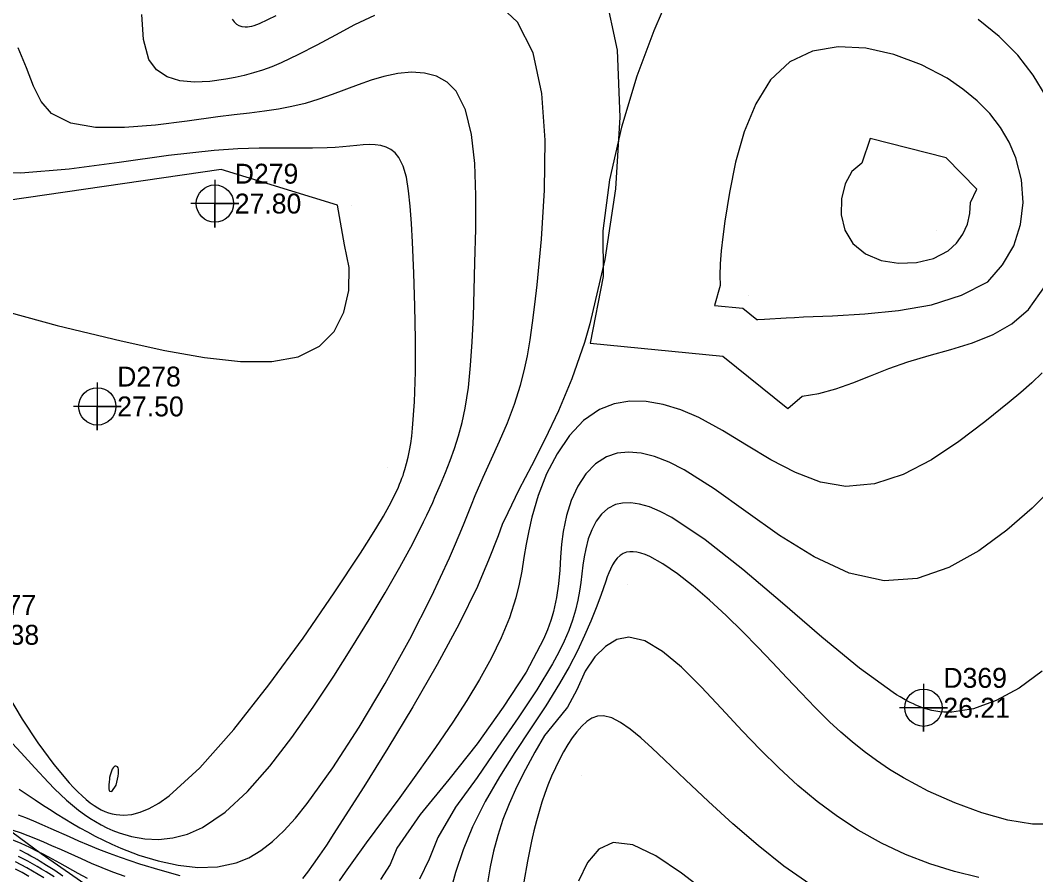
# Model space of a CAD drawing. Extents: x 2356077 to 2359823, y 225951 to 227822.
# Drawn here: x 2356540.3 to 2356667.9, y 227387.7 to 227495 of the extents above; entities that cross this region are included whole.
import ezdxf

# ---------------------------------------------------------------- set-up
doc = ezdxf.new("R2010")
doc.units = 0
for name, color, linetype in [('DTM Contours Major', 7, 'Continuous'), ('DTM Contours Minor', 7, 'Continuous'), ('Exist DTM Regular Point CELL', 7, 'Continuous'), ('Exist DTM Regular Point Cogo Elevation', 7, 'Continuous'), ('Exist DTM Regular Point Cogo Number', 7, 'Continuous'), ('PH Exist DTM Breakline', 7, 'Continuous'), ('PH Exist DTM Point', 7, 'Continuous')]:
    doc.layers.add(name, color=color, linetype=linetype)

msp = doc.modelspace()

# ---------------------------------------------------------------- linework, layer by layer
at = {"layer": 'DTM Contours Major'}
for points in [[(2356540.18, 227398.4), (2356542.2, 227397.05), (2356543.1, 227396.43), (2356544, 227395.88), (2356544.94, 227395.29), (2356545.9, 227394.7), (2356546.88, 227394.1), (2356547.8, 227393.57), (2356548.75, 227393.04), (2356549.73, 227392.51), (2356550.75, 227392), (2356551.82, 227391.49), (2356552.94, 227391), (2356555.22, 227390.13), (2356557.64, 227389.39), (2356560.14, 227388.86), (2356562.64, 227388.58), (2356565.1, 227388.66), (2356567.43, 227389.15), (2356569.01, 227389.79), (2356570.52, 227390.69), (2356571.99, 227391.82), (2356573.43, 227393.19), (2356574.88, 227394.78), (2356576.36, 227396.61), (2356579.58, 227401.07), (2356582.9, 227406.19), (2356586.17, 227411.68), (2356589.24, 227417.25), (2356591.98, 227422.61), (2356594.25, 227427.46), (2356594.88, 227428.92), (2356595.45, 227430.3), (2356595.99, 227431.62), (2356596.99, 227434.11), (2356597.48, 227435.3), (2356598.49, 227437.61), (2356599.52, 227439.88), (2356600.54, 227442.13), (2356601.51, 227444.41), (2356602.4, 227446.75), (2356603.16, 227449.16), (2356603.63, 227450.96), (2356604.03, 227452.85), (2356604.38, 227454.85), (2356604.69, 227456.98), (2356604.97, 227459.27), (2356605.25, 227461.75), (2356605.8, 227467.47), (2356606.19, 227473.66), (2356606.26, 227479.91), (2356605.84, 227485.8), (2356604.74, 227490.89), (2356602.79, 227494.76), (2356600.88, 227496.54)], [(2356584.82, 227495.59), (2356582.31, 227494.4), (2356579.9, 227493.13), (2356577.56, 227491.87), (2356575.29, 227490.68), (2356573.11, 227489.64), (2356571.92, 227489.15), (2356570.75, 227488.73), (2356569.6, 227488.37), (2356568.45, 227488.06), (2356567.31, 227487.8), (2356566.16, 227487.58), (2356564.15, 227487.3), (2356562.19, 227487.21), (2356560.36, 227487.38), (2356558.75, 227487.86), (2356557.43, 227488.74), (2356556.46, 227490.07), (2356555.8, 227492.56), (2356555.59, 227495.72)], [(2356631.1, 227458.82), (2356632.86, 227457.4), (2356633, 227457.39), (2356633.8, 227457.43), (2356636.53, 227457.61), (2356637.58, 227457.67), (2356638.7, 227457.73), (2356642.35, 227457.88), (2356646.42, 227458.1), (2356650.66, 227458.51), (2356654.8, 227459.26), (2356658.58, 227460.47), (2356661.88, 227462.12), (2356663.73, 227464.27), (2356665.15, 227466.66), (2356666, 227469.31), (2356666.31, 227472.11), (2356666.1, 227474.94), (2356665.41, 227477.7), (2356664.56, 227479.67), (2356663.46, 227481.53), (2356662.11, 227483.26), (2356660.54, 227484.87), (2356658.75, 227486.34), (2356656.76, 227487.69), (2356653.54, 227489.38), (2356650.08, 227490.67), (2356646.53, 227491.46), (2356643.06, 227491.64), (2356639.83, 227491.12), (2356636.99, 227489.78), (2356634.59, 227487.5), (2356632.71, 227484.48), (2356631.27, 227480.96), (2356630.19, 227477.17), (2356629.41, 227473.36), (2356628.85, 227469.76), (2356628.59, 227467.8), (2356628.39, 227466.01), (2356628.25, 227464.38), (2356628.2, 227462.93), (2356628.23, 227461.65), (2356627.52, 227459.17), (2356631.1, 227458.82)], [(2356670.19, 227394), (2356667.48, 227394.03), (2356664.41, 227394.53), (2356661.11, 227395.44), (2356657.72, 227396.68), (2356654.4, 227398.16), (2356651.27, 227399.82), (2356649.52, 227400.89), (2356647.87, 227402), (2356646.32, 227403.15), (2356644.83, 227404.34), (2356643.4, 227405.59), (2356642, 227406.88), (2356640.2, 227408.65), (2356638.42, 227410.5), (2356636.63, 227412.39), (2356634.82, 227414.32), (2356632.98, 227416.26), (2356631.1, 227418.19), (2356629.02, 227420.22), (2356626.92, 227422.15), (2356624.86, 227423.91), (2356622.88, 227425.46), (2356621.05, 227426.71), (2356619.41, 227427.62), (2356618.83, 227427.87), (2356618.29, 227428.05), (2356617.79, 227428.17), (2356617.32, 227428.23), (2356616.89, 227428.23), (2356616.5, 227428.17), (2356616.06, 227428.01), (2356615.67, 227427.76), (2356615.32, 227427.44), (2356615.01, 227427.04), (2356614.72, 227426.57), (2356614.45, 227426.05), (2356614.26, 227425.58), (2356614.06, 227425.08), (2356613.87, 227424.55), (2356613.25, 227422.74), (2356612.68, 227421.2), (2356612.01, 227419.52), (2356611.22, 227417.7), (2356610.31, 227415.78), (2356609.27, 227413.77), (2356608.08, 227411.68), (2356606.33, 227408.87), (2356604.42, 227405.98), (2356602.46, 227403), (2356600.52, 227399.95), (2356598.72, 227396.85), (2356597.13, 227393.69), (2356595.95, 227390.79), (2356595, 227387.93), (2356594.26, 227385.19)], [(2356544.57, 227387.4), (2356543.56, 227388.02), (2356542.99, 227388.37), (2356542.42, 227388.71), (2356541.84, 227389.04), (2356541.27, 227389.36), (2356540.69, 227389.67), (2356540.11, 227389.97)]]:
    msp.add_lwpolyline(points, dxfattribs=at)
at = {"layer": 'DTM Contours Minor'}
for points in [[(2356613.77, 227498.45), (2356615.29, 227491.22), (2356615.66, 227482.79), (2356615.09, 227473.82), (2356613.76, 227464.95), (2356611.88, 227456.85), (2356611.55, 227455.67), (2356611.2, 227454.52), (2356609.61, 227449.95), (2356607.92, 227445.91), (2356606.21, 227442.31), (2356604.54, 227439.04), (2356602.97, 227436.01), (2356601.58, 227433.12), (2356600.88, 227431.67), (2356600.36, 227430.22), (2356599.16, 227427.19), (2356598.49, 227425.58), (2356597.74, 227423.87), (2356595.46, 227419.19), (2356592.69, 227414.07), (2356589.64, 227408.77), (2356586.5, 227403.56), (2356583.48, 227398.7), (2356580.77, 227394.46), (2356579.72, 227392.84), (2356578.77, 227391.39), (2356577.9, 227390.11), (2356577.12, 227388.98), (2356576.42, 227388), (2356575.78, 227387.17)], [(2356620.95, 227496.08), (2356619.9, 227493.67), (2356617.78, 227487.95), (2356615.84, 227481.56), (2356614.33, 227474.93), (2356613.49, 227468.52), (2356613.55, 227462.79), (2356611.93, 227454.41), (2356628.58, 227452.78)], [(2356566.94, 227495.13), (2356567.18, 227494.78), (2356567.46, 227494.5), (2356567.79, 227494.31), (2356568.16, 227494.19), (2356568.59, 227494.14), (2356568.85, 227494.15), (2356569.12, 227494.19), (2356569.41, 227494.25), (2356569.72, 227494.33), (2356570.04, 227494.43), (2356570.38, 227494.56), (2356572.47, 227495.6)], [(2356669.19, 227485.39), (2356667.59, 227488.1), (2356665.64, 227490.61), (2356663.32, 227492.93), (2356660.67, 227495.08)], [(2356538.74, 227404.78), (2356540.43, 227402.97), (2356542.15, 227401.07), (2356543.84, 227399.24), (2356544.61, 227398.45), (2356545.37, 227397.72), (2356546.12, 227397.03), (2356546.87, 227396.39), (2356547.62, 227395.79), (2356548.37, 227395.23), (2356549.06, 227394.76), (2356549.75, 227394.33), (2356550.46, 227393.92), (2356551.19, 227393.55), (2356551.94, 227393.22), (2356552.72, 227392.92), (2356554.29, 227392.46), (2356555.95, 227392.17), (2356557.69, 227392.09), (2356559.5, 227392.28), (2356561.34, 227392.76), (2356563.22, 227393.59), (2356566.05, 227395.51), (2356568.88, 227398.13), (2356571.68, 227401.31), (2356574.43, 227404.88), (2356577.11, 227408.7), (2356579.69, 227412.6), (2356581.99, 227416.21), (2356584.16, 227419.72), (2356586.18, 227423.09), (2356588, 227426.28), (2356589.62, 227429.25), (2356590.99, 227431.97), (2356591.39, 227432.81), (2356591.77, 227433.62), (2356592.13, 227434.41), (2356592.46, 227435.18), (2356593.11, 227436.69), (2356593.73, 227438.17), (2356594.32, 227439.67), (2356594.87, 227441.2), (2356595.38, 227442.79), (2356595.83, 227444.47), (2356596.22, 227446.27), (2356596.61, 227448.84), (2356596.9, 227451.62), (2356597.1, 227454.6), (2356597.24, 227457.76), (2356597.34, 227461.08), (2356597.43, 227464.54), (2356597.53, 227468.76), (2356597.55, 227472.97), (2356597.41, 227476.99), (2356597.01, 227480.63), (2356596.26, 227483.72), (2356595.07, 227486.08), (2356593.94, 227487.22), (2356592.61, 227487.96), (2356591.1, 227488.35), (2356589.47, 227488.45), (2356587.76, 227488.29), (2356586.01, 227487.93), (2356584.4, 227487.45), (2356582.78, 227486.89), (2356579.5, 227485.65), (2356577.82, 227485.06), (2356576.1, 227484.54), (2356574.45, 227484.14), (2356572.75, 227483.83), (2356570.98, 227483.56), (2356569.13, 227483.33), (2356567.19, 227483.1), (2356565.14, 227482.84), (2356561.3, 227482.32), (2356557.31, 227481.81), (2356553.4, 227481.5), (2356549.77, 227481.53), (2356546.65, 227482.07), (2356544.25, 227483.28), (2356542.95, 227484.78), (2356541.99, 227486.71), (2356541.11, 227488.99), (2356540.07, 227491.53)], [(2356538.69, 227410.28), (2356540.56, 227407.21), (2356542.54, 227404.23), (2356544.54, 227401.51), (2356546.47, 227399.2), (2356547.01, 227398.6), (2356547.54, 227398.06), (2356548.07, 227397.56), (2356548.58, 227397.11), (2356549.08, 227396.71), (2356549.58, 227396.35), (2356550.04, 227396.07), (2356550.49, 227395.82), (2356550.94, 227395.61), (2356551.4, 227395.44), (2356551.87, 227395.3), (2356552.35, 227395.21), (2356553.3, 227395.14), (2356554.31, 227395.24), (2356555.37, 227395.51), (2356556.51, 227395.98), (2356557.73, 227396.66), (2356559.02, 227397.56), (2356562.89, 227401.11), (2356567.16, 227405.92), (2356571.55, 227411.51), (2356575.84, 227417.39), (2356579.75, 227423.07), (2356583.05, 227428.07), (2356584.14, 227429.76), (2356585.1, 227431.3), (2356585.93, 227432.7), (2356586.66, 227433.99), (2356587.29, 227435.19), (2356587.82, 227436.34), (2356587.98, 227436.71), (2356588.12, 227437.08), (2356588.26, 227437.45), (2356588.4, 227437.82), (2356588.52, 227438.19), (2356588.64, 227438.57), (2356588.85, 227439.33), (2356589.05, 227440.12), (2356589.22, 227440.95), (2356589.37, 227441.82), (2356589.5, 227442.74), (2356589.61, 227443.73), (2356589.84, 227447.06), (2356589.95, 227450.84), (2356589.95, 227454.91), (2356589.88, 227459.09), (2356589.75, 227463.21), (2356589.58, 227467.1), (2356589.46, 227469.47), (2356589.31, 227471.64), (2356589.11, 227473.57), (2356588.82, 227475.26), (2356588.42, 227476.66), (2356587.89, 227477.75), (2356587.43, 227478.32), (2356586.89, 227478.75), (2356586.29, 227479.05), (2356585.63, 227479.24), (2356584.91, 227479.34), (2356584.14, 227479.37), (2356583.39, 227479.34), (2356582.59, 227479.27), (2356580.85, 227479.1), (2356579.89, 227479.01), (2356578.87, 227478.95), (2356577.05, 227478.9), (2356575.02, 227478.91), (2356572.78, 227478.93), (2356570.32, 227478.92), (2356567.63, 227478.84), (2356564.69, 227478.64), (2356558.95, 227477.99), (2356552.76, 227477.12), (2356546.46, 227476.3), (2356540.4, 227475.79), (2356534.94, 227475.84)], [(2356656.63, 227477.7), (2356647.1, 227480.13), (2356646.03, 227477.03), (2356644.8, 227475.98), (2356643.94, 227474.42), (2356643.48, 227472.55), (2356643.46, 227470.55), (2356643.93, 227468.61), (2356644.93, 227466.93), (2356646.49, 227465.65), (2356648.46, 227464.82), (2356650.67, 227464.46), (2356652.93, 227464.54), (2356655.06, 227465.06), (2356656.89, 227466.02), (2356657.95, 227466.98), (2356658.75, 227468.12), (2356659.31, 227469.39), (2356659.63, 227470.73), (2356659.71, 227472.09), (2356660.49, 227473.78), (2356656.63, 227477.7)], [(2356565.55, 227476.24), (2356521.41, 227469.83), (2356517.46, 227468.36), (2356518.95, 227466.11), (2356523.14, 227463.71), (2356529.33, 227461.27), (2356536.84, 227458.88), (2356544.96, 227456.65), (2356553.01, 227454.7), (2356558.48, 227453.51), (2356563.48, 227452.62), (2356567.97, 227452.13), (2356571.91, 227452.13), (2356575.23, 227452.73), (2356577.89, 227454.03), (2356579.74, 227455.91), (2356580.97, 227458.31), (2356581.6, 227461.04), (2356581.62, 227463.93), (2356581.04, 227466.79), (2356580.19, 227471.74), (2356565.55, 227476.24)], [(2356628.58, 227452.78), (2356636.77, 227446.2), (2356638.56, 227447.76), (2356640.65, 227448.09), (2356642.77, 227448.69), (2356644.92, 227449.46), (2356647.14, 227450.34), (2356649.44, 227451.24), (2356651.83, 227452.09), (2356654.51, 227452.88), (2356657.24, 227453.64), (2356659.94, 227454.48), (2356662.53, 227455.52), (2356664.91, 227456.87), (2356667, 227458.66), (2356669.14, 227461.67)], [(2356668.69, 227450.69), (2356667.39, 227449.44), (2356666.01, 227448.23), (2356664.54, 227447), (2356661.51, 227444.53), (2356658.25, 227442.06), (2356654.81, 227439.79), (2356651.26, 227437.95), (2356647.65, 227436.76), (2356644.05, 227436.42), (2356640.85, 227436.97), (2356637.71, 227438.17), (2356634.61, 227439.79), (2356631.56, 227441.63), (2356628.55, 227443.47), (2356625.58, 227445.08), (2356623.31, 227446.05), (2356621.09, 227446.73), (2356618.94, 227447.1), (2356616.88, 227447.14), (2356614.92, 227446.81), (2356613.1, 227446.1), (2356611.08, 227444.7), (2356609.3, 227442.81), (2356607.75, 227440.53), (2356606.44, 227438), (2356605.38, 227435.31), (2356604.58, 227432.59), (2356604.2, 227430.87), (2356603.89, 227429.17), (2356603.6, 227427.49), (2356603.32, 227425.81), (2356602.99, 227424.14), (2356602.58, 227422.46), (2356601.77, 227419.95), (2356600.73, 227417.41), (2356599.47, 227414.82), (2356598.02, 227412.2), (2356596.4, 227409.53), (2356594.64, 227406.81), (2356592.48, 227403.64), (2356590.24, 227400.48), (2356587.99, 227397.38), (2356583.78, 227391.66), (2356581.97, 227389.17), (2356581.14, 227387.99), (2356580.36, 227386.91)], [(2356670.18, 227436.41), (2356667.43, 227433.7), (2356664.26, 227430.92), (2356660.75, 227428.33), (2356656.97, 227426.23), (2356652.98, 227424.88), (2356648.86, 227424.57), (2356644.45, 227425.55), (2356640.04, 227427.58), (2356635.7, 227430.29), (2356631.49, 227433.27), (2356627.48, 227436.15), (2356623.74, 227438.53), (2356621.82, 227439.5), (2356620.01, 227440.19), (2356618.32, 227440.61), (2356616.74, 227440.75), (2356615.3, 227440.6), (2356613.98, 227440.17), (2356612.57, 227439.26), (2356611.36, 227438), (2356610.35, 227436.45), (2356609.54, 227434.68), (2356608.93, 227432.77), (2356608.52, 227430.78), (2356608.33, 227429.17), (2356608.2, 227427.54), (2356608.09, 227425.9), (2356607.94, 227424.22), (2356607.7, 227422.49), (2356607.31, 227420.71), (2356607.16, 227420.15), (2356606.98, 227419.59), (2356606.78, 227419.01), (2356606.56, 227418.43), (2356606.32, 227417.83), (2356606.06, 227417.23), (2356603.87, 227413.12), (2356601, 227408.69), (2356597.72, 227404.12), (2356594.14, 227399.63), (2356590.57, 227395.23), (2356587.63, 227391), (2356586.78, 227388.95), (2356585.59, 227387.05)], [(2356668.69, 227413.21), (2356665.83, 227411.11), (2356662.93, 227409.53), (2356660.08, 227408.5), (2356657.37, 227408.08), (2356656.85, 227408.08), (2356656.35, 227408.09), (2356655.85, 227408.14), (2356655.35, 227408.21), (2356654.86, 227408.3), (2356654.37, 227408.42), (2356654.07, 227408.51), (2356653.76, 227408.61), (2356653.46, 227408.72), (2356653.16, 227408.84), (2356652.85, 227408.97), (2356652.54, 227409.11), (2356652.13, 227409.3), (2356651.71, 227409.52), (2356651.29, 227409.75), (2356650.86, 227410), (2356650.42, 227410.27), (2356649.97, 227410.56), (2356645.75, 227413.62), (2356641.03, 227417.5), (2356636.06, 227421.77), (2356631.09, 227425.99), (2356626.37, 227429.72), (2356622.16, 227432.53), (2356620.7, 227433.29), (2356619.36, 227433.85), (2356618.13, 227434.21), (2356617.01, 227434.38), (2356615.99, 227434.35), (2356615.09, 227434.15), (2356614.14, 227433.66), (2356613.33, 227432.95), (2356612.66, 227432.05), (2356612.11, 227431), (2356611.68, 227429.84), (2356611.36, 227428.6), (2356611.16, 227427.57), (2356611.01, 227426.53), (2356610.74, 227424.37), (2356610.57, 227423.26), (2356610.37, 227422.13), (2356610.07, 227420.91), (2356609.69, 227419.65), (2356609.22, 227418.35), (2356608.66, 227417.01), (2356607.98, 227415.61), (2356607.19, 227414.14), (2356605.2, 227410.88), (2356602.86, 227407.36), (2356600.31, 227403.67), (2356597.72, 227399.88), (2356594.99, 227396.13), (2356592.77, 227392.35), (2356591.68, 227389.63), (2356590.46, 227387.09)], [(2356660.75, 227387.31), (2356657.69, 227388.06), (2356654.6, 227389.03), (2356651.53, 227390.21), (2356648.51, 227391.62), (2356645.58, 227393.25), (2356642.97, 227394.96), (2356640.45, 227396.85), (2356638.01, 227398.89), (2356635.64, 227401.07), (2356633.32, 227403.36), (2356631.02, 227405.75), (2356628.41, 227408.56), (2356625.86, 227411.28), (2356623.38, 227413.72), (2356621.02, 227415.7), (2356618.8, 227417.03), (2356616.76, 227417.52), (2356615.25, 227417.22), (2356613.84, 227416.34), (2356612.51, 227415.01), (2356611.29, 227413.22), (2356610.26, 227410.88), (2356609.07, 227408.72), (2356607.63, 227406.95), (2356606.19, 227405.16), (2356604.96, 227403.04), (2356603.79, 227400.9), (2356602.7, 227398.74), (2356601.73, 227396.57), (2356600.96, 227394.58), (2356600.31, 227392.6), (2356599.78, 227390.62), (2356599.34, 227388.64), (2356599, 227386.66)], [(2356639.5, 227386.48), (2356636.25, 227388.75), (2356633.01, 227391.32), (2356629.83, 227394.07), (2356626.78, 227396.86), (2356623.9, 227399.58), (2356621.27, 227402.1), (2356619.71, 227403.57), (2356618.27, 227404.86), (2356616.95, 227405.94), (2356615.73, 227406.78), (2356614.62, 227407.35), (2356613.6, 227407.6), (2356612.84, 227407.56), (2356612.14, 227407.31), (2356611.48, 227406.89), (2356610.86, 227406.32), (2356610.26, 227405.63), (2356609.67, 227404.84), (2356609.12, 227404), (2356608.58, 227403.1), (2356608.06, 227402.13), (2356607.55, 227401.11), (2356607.07, 227400.04), (2356606.61, 227398.92), (2356606.22, 227397.86), (2356605.85, 227396.76), (2356605.5, 227395.61), (2356605.17, 227394.42), (2356604.85, 227393.17), (2356604.55, 227391.87), (2356604.03, 227389.38), (2356603.58, 227386.77)], [(2356551.57, 227398.17), (2356551.83, 227398.11), (2356552.35, 227398.9), (2356552.44, 227399.3), (2356552.53, 227399.68), (2356552.6, 227400.04), (2356552.65, 227400.37), (2356552.66, 227400.66), (2356552.65, 227400.91), (2356552.6, 227401.07), (2356552.53, 227401.2), (2356552.44, 227401.27), (2356552.34, 227401.3), (2356552.22, 227401.28), (2356552.11, 227401.22), (2356551.99, 227401.09), (2356551.88, 227400.91), (2356551.77, 227400.69), (2356551.68, 227400.44), (2356551.6, 227400.16), (2356551.54, 227399.86), (2356551.51, 227399.68), (2356551.47, 227399.33), (2356551.44, 227398.96), (2356551.43, 227398.51), (2356551.5, 227398.21), (2356551.57, 227398.17)], [(2356560.4, 227387.52), (2356557.87, 227388.23), (2356555.35, 227389), (2356552.92, 227389.81), (2356551.52, 227390.32), (2356550.18, 227390.85), (2356548.9, 227391.37), (2356547.68, 227391.9), (2356546.51, 227392.41), (2356544.2, 227393.43), (2356543.07, 227393.93), (2356542.01, 227394.38), (2356541.02, 227394.79), (2356540.11, 227395.15)], [(2356553.49, 227387.44), (2356551.94, 227388), (2356550.59, 227388.53), (2356549.27, 227389.09), (2356547.99, 227389.65), (2356545.5, 227390.77), (2356544.3, 227391.31), (2356543.28, 227391.75), (2356542.27, 227392.16), (2356541.29, 227392.55), (2356540.34, 227392.91), (2356539.41, 227393.24)], [(2356548.74, 227387.18), (2356547.57, 227387.82), (2356545.28, 227389.1), (2356543.89, 227389.87), (2356543.11, 227390.28), (2356542.58, 227390.56), (2356541.52, 227391.07), (2356540.43, 227391.57), (2356539.31, 227392.05)], [(2356626.82, 227385.24), (2356623.39, 227387.85), (2356620.18, 227390.02), (2356617.29, 227391.41), (2356614.8, 227391.7), (2356613.01, 227390.87), (2356611.57, 227389.18), (2356610.44, 227386.87)], [(2356545.65, 227387.5), (2356544.64, 227388.18), (2356543.61, 227388.84), (2356542.83, 227389.32), (2356542.44, 227389.56), (2356542.04, 227389.79), (2356541.64, 227390.01), (2356541.24, 227390.23), (2356540.27, 227390.73)], [(2356543.28, 227387.27), (2356542.56, 227387.7), (2356541.84, 227388.12), (2356541.13, 227388.52), (2356540.42, 227388.91), (2356539.71, 227389.28)], [(2356541.39, 227387.45), (2356540.54, 227387.93), (2356539.71, 227388.38)]]:
    msp.add_lwpolyline(points, dxfattribs=at)
at = {"layer": 'Exist DTM Regular Point CELL'}
for points in [[(2356564.76, 227474.96), (2356564.76, 227468.96), (2356564.76, 227471.96), (2356567.76, 227471.96), (2356561.76, 227471.96)], [(2356549.99, 227449.48), (2356549.99, 227443.48), (2356549.99, 227446.48), (2356552.99, 227446.48), (2356546.99, 227446.48)], [(2356653.79, 227411.64), (2356653.79, 227405.64), (2356653.79, 227408.64), (2356656.79, 227408.64), (2356650.79, 227408.64)]]:
    msp.add_lwpolyline(points, dxfattribs=at)
for centre in [(2356564.76, 227471.96), (2356549.99, 227446.48), (2356653.79, 227408.64)]:
    msp.add_circle(centre, 2.34, dxfattribs=at)
at = {"layer": 'PH Exist DTM Breakline'}
msp.add_lwpolyline([(2356540.8, 227377.04), (2356550.98, 227371.49), (2356559.94, 227366.08), (2356566.87, 227362.18), (2356574.08, 227358.12), (2356580, 227354.18), (2356584.03, 227350.63), (2356587.39, 227350.09), (2356589.39, 227352.78), (2356589.64, 227355.67), (2356588.26, 227359.07), (2356581.62, 227367.52), (2356571.49, 227373.22), (2356561.76, 227376.82), (2356551.45, 227384.39), (2356542.95, 227390.28), (2356536.5, 227395.02), (2356529.26, 227396.48), (2356518.66, 227402.48), (2356494.03, 227416.78), (2356475.53, 227428.22), (2356455.32, 227439.59), (2356431.83, 227452.61)], dxfattribs=at)
at = {"layer": 'PH Exist DTM Point'}
for p, q in [((2356568.92, 227494.44), (2356568.92, 227494.44)), ((2356581.96, 227471.72), (2356581.96, 227471.72)), ((2356655.44, 227468.58), (2356655.44, 227468.58)), ((2356631.79, 227460.47), (2356631.79, 227460.47)), ((2356611.67, 227454.33), (2356611.67, 227454.33)), ((2356586.45, 227438.76), (2356586.45, 227438.76)), ((2356616.62, 227424.11), (2356616.62, 227424.11)), ((2356608.12, 227419.72), (2356608.12, 227419.72)), ((2356610.87, 227400.12), (2356610.87, 227400.12)), ((2356551.57, 227398.28), (2356551.57, 227398.28))]:
    msp.add_line(p, q, dxfattribs=at)

# ---------------------------------------------------------------- texts
at = {"layer": 'Exist DTM Regular Point Cogo Elevation'}
for s, p in [('27.80', (2356567.26, 227470.71)), ('27.50', (2356552.49, 227445.23)), ('27.38', (2356534.32, 227416.55)), ('26.21', (2356656.29, 227407.39))]:
    msp.add_text(s, height=2.5, dxfattribs=at).set_placement(p)
at = {"layer": 'Exist DTM Regular Point Cogo Number'}
for s, p in [('D279', (2356567.26, 227474.46)), ('D278', (2356552.49, 227448.98)), ('D277', (2356534.32, 227420.3)), ('D369', (2356656.29, 227411.14))]:
    msp.add_text(s, height=2.5, dxfattribs=at).set_placement(p)

doc.saveas('drawing.dxf')
